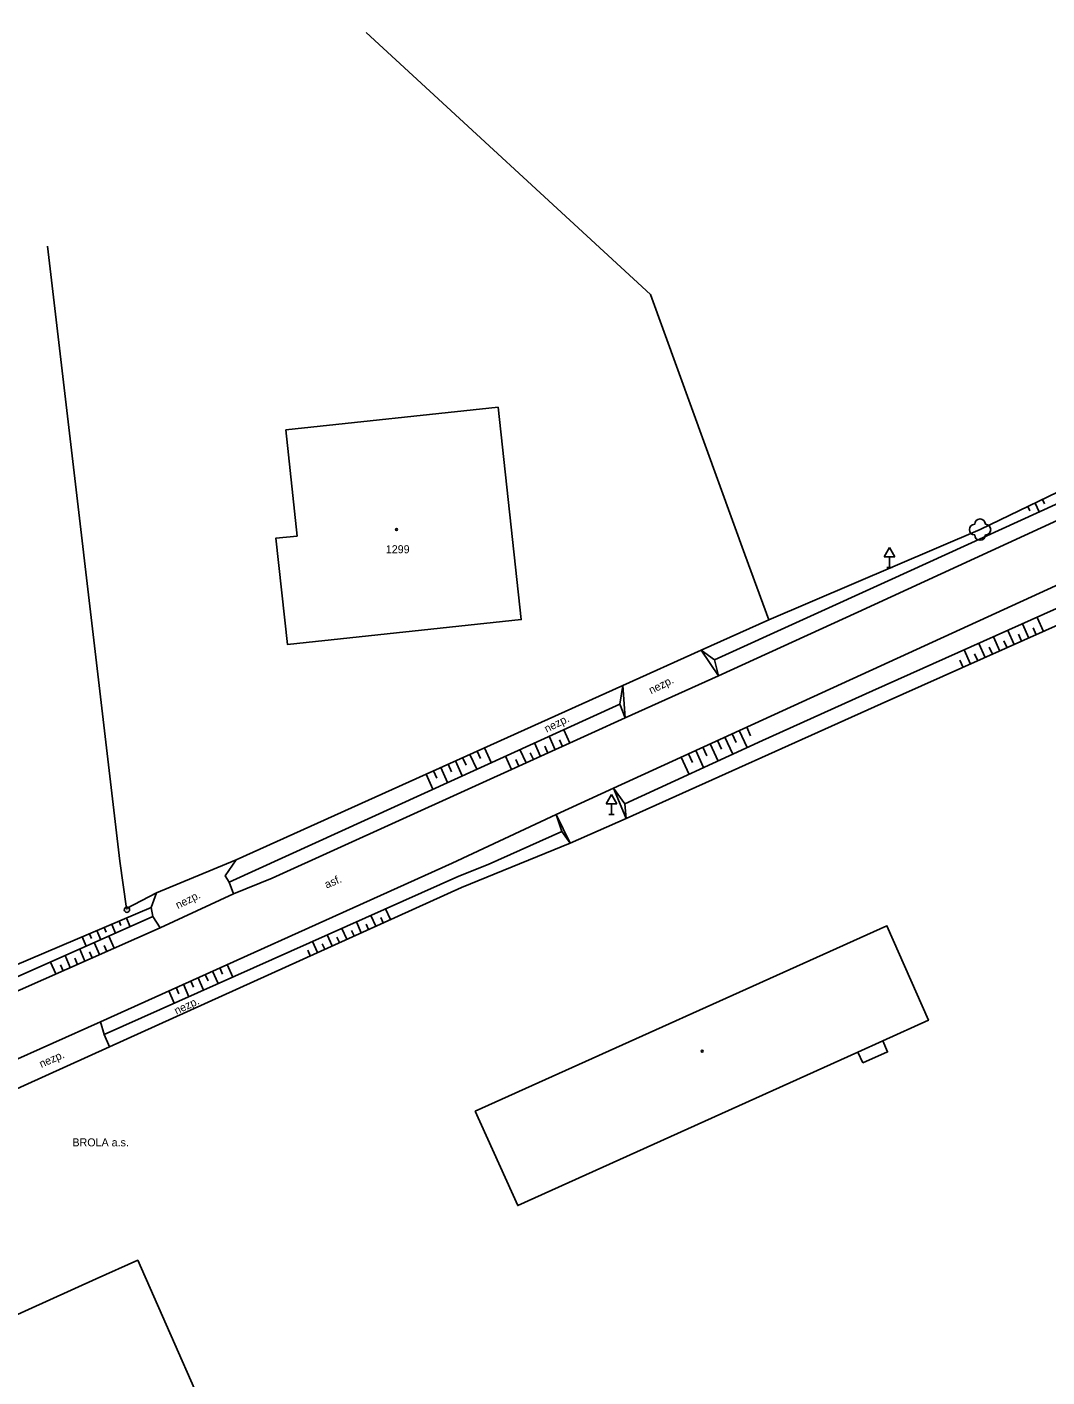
# Model space of a CAD drawing. Extents: x -794191 to -788944, y -1117087 to -1105044.
# Drawn here: x -790602.8 to -790507.2, y -1110202.9 to -1110076.3 of the extents above; entities that cross this region are included whole.
import ezdxf

# ---------------------------------------------------------------- set-up
doc = ezdxf.new("R2010")
doc.units = 0
for name, color, linetype in [('Doplněk polohopisu', 7, 'Continuous'), ('Doplňkové značky', 7, 'Continuous'), ('Hranice - ploty_ zdi', 7, 'Continuous'), ('Komunikace', 7, 'Continuous'), ('Pomocné popisy', 7, 'Continuous'), ('Popisy budov', 7, 'Continuous'), ('Stavební objekty', 7, 'Continuous'), ('temporary_level_1', 7, 'Continuous'), ('Výškopis', 7, 'Continuous'), ('Zeleň', 7, 'Continuous'), ('Značky druhů budov', 7, 'Continuous'), ('Čísla popisná', 7, 'Continuous')]:
    doc.layers.add(name, color=color, linetype=linetype)

msp = doc.modelspace()

# ---------------------------------------------------------------- linework, layer by layer
at = {"layer": 'Doplněk polohopisu'}
for p, q in [((-790537.97, -1110137.12), (-790539.6, -1110134.73)), ((-790546.93, -1110138.04), (-790546.71, -1110141.08)), ((-790547.81, -1110147.67), (-790546.61, -1110150.51)), ((-790553.17, -1110150.13), (-790551.86, -1110152.81)), ((-790591.12, -1110158.86), (-790590.64, -1110157.48))]:
    msp.add_line(p, q, dxfattribs=at)
for points in [[(-790583.16, -1110154.37), (-790584.19, -1110155.89), (-790583.81, -1110156.46), (-790583.4, -1110157.56)], [(-790590.28, -1110160.76), (-790590.97, -1110159.7), (-790591.12, -1110158.86)]]:
    msp.add_lwpolyline(points, dxfattribs=at)
at = {"layer": 'Doplňkové značky'}
for p, q in [((-790521.95, -1110125.114), (-790522.45, -1110125.98)), ((-790521.95, -1110125.114), (-790521.45, -1110125.98)), ((-790522.45, -1110125.98), (-790521.45, -1110125.98)), ((-790521.95, -1110126.98), (-790521.95, -1110125.98)), ((-790522.2, -1110126.98), (-790521.7, -1110126.98)), ((-790548, -1110148.254), (-790548.5, -1110149.12)), ((-790548, -1110148.254), (-790547.5, -1110149.12)), ((-790548.5, -1110149.12), (-790547.5, -1110149.12)), ((-790548, -1110150.12), (-790548, -1110149.12)), ((-790548.25, -1110150.12), (-790547.75, -1110150.12))]:
    msp.add_line(p, q, dxfattribs=at)
at = {"layer": 'Hranice - ploty_ zdi'}
for p, q in [((-790600.84, -1110096.84), (-790594.07, -1110154.52)), ((-790546.93, -1110138.04), (-790539.6, -1110134.73)), ((-790583.16, -1110154.37), (-790546.93, -1110138.04)), ((-790590.64, -1110157.48), (-790583.16, -1110154.37))]:
    msp.add_line(p, q, dxfattribs=at)
for points in [[(-790535.38, -1110126.1), (-790544.34, -1110101.39), (-790570.98, -1110076.83)], [(-790468.57, -1110115.57), (-790491.91, -1110126.02), (-790522.71, -1110139.76), (-790546.61, -1110150.51), (-790551.86, -1110152.81), (-790562.06, -1110156.96)], [(-790539.6, -1110134.73), (-790533.25, -1110131.88), (-790535.5, -1110125.75)], [(-790594.07, -1110154.52), (-790593.44, -1110158.93), (-790590.64, -1110157.48)], [(-790562.06, -1110156.96), (-790595.05, -1110171.91), (-790648.36, -1110196.07), (-790645.4, -1110202.56)]]:
    msp.add_lwpolyline(points, dxfattribs=at)
at = {"layer": 'Komunikace'}
for p, q in [((-790546.71, -1110141.08), (-790537.97, -1110137.12)), ((-790562.91, -1110154.7), (-790553.17, -1110150.13)), ((-790610.05, -1110169.48), (-790590.28, -1110160.76))]:
    msp.add_line(p, q, dxfattribs=at)
for points in [[(-790553.17, -1110150.13), (-790547.81, -1110147.67), (-790522.76, -1110136.18), (-790493.01, -1110122.58), (-790481.3, -1110117.25), (-790463.26, -1110109.11), (-790447.3, -1110102.37), (-790435.96, -1110097.93), (-790417.53, -1110091.78), (-790399.01, -1110085.68), (-790393.55, -1110083.99), (-790387.9, -1110082.37), (-790386.68, -1110082.9), (-790383.21, -1110085.53), (-790380.27, -1110089.83)], [(-790537.97, -1110137.12), (-790524.9, -1110131.17), (-790495.22, -1110117.51), (-790483.68, -1110112.26)], [(-790590.28, -1110160.76), (-790583.4, -1110157.56), (-790579.78, -1110156.11), (-790549.87, -1110142.52), (-790546.71, -1110141.08)], [(-790648.36, -1110196.07), (-790648.77, -1110195.42), (-790649.55, -1110194.17), (-790650.05, -1110193), (-790622.76, -1110181.12), (-790604.81, -1110173.57), (-790595.89, -1110169.56), (-790562.91, -1110154.7)]]:
    msp.add_lwpolyline(points, dxfattribs=at)
at = {"layer": 'Stavební objekty'}
msp.add_line((-790578.5, -1110114.07), (-790558.6, -1110111.95), dxfattribs=at)
for points in [[(-790558.6, -1110111.95), (-790556.45, -1110131.86), (-790578.35, -1110134.21), (-790579.45, -1110124.24), (-790577.45, -1110124.03), (-790578.5, -1110114.07)], [(-790522.57, -1110171.35), (-790518.28, -1110169.42), (-790522.17, -1110160.56), (-790560.76, -1110177.95)], [(-790560.76, -1110177.95), (-790556.77, -1110186.79), (-790524.89, -1110172.4), (-790524.43, -1110173.42)], [(-790524.43, -1110173.42), (-790522.11, -1110172.38), (-790522.57, -1110171.35), (-790524.89, -1110172.4)], [(-790582.4, -1110214.59), (-790579.47, -1110213.3), (-790580.68, -1110210.56), (-790583.6, -1110211.85), (-790592.39, -1110191.92), (-790596.27, -1110193.67), (-790609.35, -1110199.55), (-790604.98, -1110209.43), (-790599.53, -1110221.72), (-790602.5, -1110223.04), (-790601.28, -1110225.78), (-790598.31, -1110224.46), (-790592.1, -1110238.47), (-790578.32, -1110269.59), (-790573.24, -1110281.07), (-790549.45, -1110334.78)]]:
    msp.add_lwpolyline(points, dxfattribs=at)
at = {"layer": 'temporary_level_1'}
for radius in [0.25, 0.0005]:
    msp.add_circle((-790593.4, -1110159.06), radius, dxfattribs=at)
at = {"layer": 'Výškopis'}
for p, q in [((-790507.61, -1110120.61), (-790507.41, -1110121.02)), ((-790508.97, -1110121.26), (-790508.77, -1110121.66)), ((-790508.29, -1110120.94), (-790507.9, -1110121.75)), ((-790507.5, -1110132.97), (-790508.09, -1110131.65)), ((-790510.24, -1110134.2), (-790510.83, -1110132.87)), ((-790509.55, -1110133.89), (-790509.85, -1110133.23)), ((-790508.87, -1110133.59), (-790509.46, -1110132.26)), ((-790508.18, -1110133.28), (-790508.48, -1110132.62)), ((-790512.98, -1110135.42), (-790513.57, -1110134.09)), ((-790512.29, -1110135.11), (-790512.59, -1110134.45)), ((-790511.61, -1110134.81), (-790512.2, -1110133.48)), ((-790510.92, -1110134.5), (-790511.22, -1110133.84)), ((-790515.03, -1110136.34), (-790515.33, -1110135.67)), ((-790514.35, -1110136.03), (-790514.94, -1110134.71)), ((-790513.66, -1110135.72), (-790513.96, -1110135.06)), ((-790547.21, -1110139.78), (-790583.81, -1110156.46)), ((-790535.32, -1110141.94), (-790534.96, -1110142.75)), ((-790554.63, -1110144.68), (-790555.2, -1110143.42)), ((-790553.26, -1110144.06), (-790553.84, -1110142.8)), ((-790552.58, -1110143.75), (-790552.87, -1110143.12)), ((-790551.9, -1110143.44), (-790552.47, -1110142.18)), ((-790538.05, -1110143.19), (-790537.68, -1110144)), ((-790537.37, -1110142.88), (-790536.63, -1110144.49)), ((-790536.69, -1110142.57), (-790536.32, -1110143.37)), ((-790536.01, -1110142.26), (-790535.27, -1110143.86)), ((-790561.25, -1110144.5), (-790560.62, -1110145.89)), ((-790560.57, -1110144.19), (-790560.25, -1110144.88)), ((-790559.88, -1110143.88), (-790559.26, -1110145.27)), ((-790557.36, -1110145.92), (-790557.93, -1110144.67)), ((-790556, -1110145.3), (-790556.57, -1110144.05)), ((-790555.31, -1110144.99), (-790555.6, -1110144.36)), ((-790553.95, -1110144.37), (-790554.23, -1110143.74)), ((-790540.78, -1110144.45), (-790540.41, -1110145.25)), ((-790540.1, -1110144.13), (-790539.36, -1110145.74)), ((-790539.42, -1110143.82), (-790539.05, -1110144.62)), ((-790538.73, -1110143.51), (-790538, -1110145.12)), ((-790563.99, -1110145.73), (-790563.35, -1110147.14)), ((-790563.3, -1110145.42), (-790562.99, -1110146.12)), ((-790562.62, -1110145.11), (-790561.99, -1110146.51)), ((-790561.94, -1110144.8), (-790561.62, -1110145.5)), ((-790556.68, -1110145.61), (-790556.96, -1110144.98)), ((-790541.46, -1110144.76), (-790540.72, -1110146.37)), ((-790565.35, -1110146.34), (-790564.72, -1110147.76)), ((-790564.67, -1110146.04), (-790564.35, -1110146.74)), ((-790595.55, -1110170.76), (-790562.31, -1110155.92)), ((-790593.45, -1110159.85), (-790593.11, -1110160.65)), ((-790570.07, -1110160.59), (-790570.53, -1110159.59)), ((-790569.39, -1110160.28), (-790569.62, -1110159.78)), ((-790568.71, -1110159.97), (-790569.16, -1110158.98)), ((-790596.21, -1110161.02), (-790595.85, -1110161.87)), ((-790595.52, -1110160.73), (-790595.35, -1110161.15)), ((-790594.83, -1110160.44), (-790594.48, -1110161.26)), ((-790594.14, -1110160.14), (-790593.97, -1110160.55)), ((-790572.8, -1110161.83), (-790573.27, -1110160.81)), ((-790572.12, -1110161.52), (-790572.35, -1110161.01)), ((-790571.44, -1110161.21), (-790571.9, -1110160.2)), ((-790570.76, -1110160.9), (-790570.98, -1110160.4)), ((-790597.59, -1110161.61), (-790597.22, -1110162.48)), ((-790596.9, -1110161.32), (-790596.72, -1110161.75)), ((-790595.96, -1110163.27), (-790596.46, -1110162.14)), ((-790595.28, -1110162.96), (-790595.53, -1110162.4)), ((-790594.59, -1110162.66), (-790595.09, -1110161.53)), ((-790575.54, -1110163.07), (-790576.01, -1110162.03)), ((-790574.85, -1110162.76), (-790575.09, -1110162.24)), ((-790574.17, -1110162.45), (-790574.64, -1110161.42)), ((-790573.49, -1110162.14), (-790573.72, -1110161.63)), ((-790598.71, -1110164.48), (-790599.2, -1110163.36)), ((-790598.02, -1110164.18), (-790598.27, -1110163.61)), ((-790597.34, -1110163.87), (-790597.83, -1110162.75)), ((-790596.65, -1110163.57), (-790596.9, -1110163.01)), ((-790576.22, -1110163.38), (-790576.46, -1110162.86)), ((-790600.08, -1110165.08), (-790600.57, -1110163.97)), ((-790599.39, -1110164.78), (-790599.64, -1110164.22)), ((-790585.37, -1110164.82), (-790584.85, -1110165.98)), ((-790584.69, -1110164.51), (-790584.43, -1110165.09)), ((-790584, -1110164.2), (-790583.48, -1110165.37)), ((-790588.11, -1110166.05), (-790587.59, -1110167.21)), ((-790587.42, -1110165.75), (-790587.16, -1110166.32)), ((-790586.74, -1110165.44), (-790586.22, -1110166.59)), ((-790586.06, -1110165.13), (-790585.79, -1110165.71)), ((-790589.47, -1110166.67), (-790588.96, -1110167.82)), ((-790588.79, -1110166.36), (-790588.53, -1110166.94))]:
    msp.add_line(p, q, dxfattribs=at)
for points in [[(-790400.28, -1110076.31), (-790416.08, -1110082.81), (-790423.44, -1110085.07), (-790435.72, -1110088.56), (-790441.69, -1110090.55), (-790447.93, -1110093.99), (-790463.52, -1110100.26), (-790484.16, -1110109.89), (-790496.1, -1110115.04), (-790513.45, -1110123.43), (-790533.25, -1110131.88)], [(-790397.45, -1110077.8), (-790400.06, -1110077.7), (-790415.77, -1110083.59), (-790422.93, -1110086.04), (-790447.71, -1110094.73), (-790463.14, -1110101.23), (-790483.92, -1110110.82), (-790521.73, -1110128.06), (-790538.33, -1110135.64)], [(-790546.74, -1110149.14), (-790533.83, -1110143.2), (-790523.53, -1110138.55), (-790503.9, -1110129.77), (-790492.08, -1110124.35), (-790469.63, -1110114.02), (-790446.94, -1110104.01), (-790432.05, -1110098.63), (-790418.39, -1110094.18), (-790397.04, -1110087.16), (-790395.83, -1110085.95)], [(-790537.97, -1110137.12), (-790538.33, -1110135.64), (-790539.6, -1110134.73)], [(-790546.93, -1110138.04), (-790547.21, -1110139.78), (-790546.71, -1110141.08)], [(-790547.81, -1110147.67), (-790546.74, -1110149.14), (-790546.61, -1110150.51)], [(-790553.17, -1110150.13), (-790552.64, -1110151.72), (-790551.86, -1110152.81)], [(-790562.31, -1110155.92), (-790559.56, -1110154.82), (-790552.64, -1110151.72)], [(-790591.12, -1110158.86), (-790611.06, -1110167.33), (-790630.2, -1110175.19), (-790651.3, -1110184.38)], [(-790650.87, -1110185.28), (-790629.63, -1110176.56), (-790610.46, -1110168.36), (-790590.97, -1110159.7)], [(-790595.89, -1110169.56), (-790595.55, -1110170.76), (-790595.05, -1110171.91)]]:
    msp.add_lwpolyline(points, dxfattribs=at)
at = {"layer": 'Zeleň'}
msp.add_circle((-790513.45, -1110123.43), 0.0005, dxfattribs=at)
for centre, start, end in [((-790513.95, -1110123.43), 89.99999, 269.99999), ((-790513.45, -1110122.93), 0, 179.99999), ((-790512.95, -1110123.43), 270, 89.99999), ((-790513.45, -1110123.93), 179.99999, 359.99999)]:
    msp.add_arc(centre, 0.5, start, end, dxfattribs=at)
at = {"layer": 'Značky druhů budov'}
for centre in [(-790568.13, -1110123.42), (-790539.49, -1110172.32)]:
    msp.add_circle(centre, 0.0875, dxfattribs=at)

# ---------------------------------------------------------------- texts
at = {"layer": 'Pomocné popisy'}
for s, rotation, p in [('nezp.', 26.69586, (-790544.27, -1110138.87)), ('nezp.', 26.69586, (-790554.06, -1110142.48)), ('asf.', 22.8532, (-790574.69, -1110157.08)), ('nezp.', 26.52857, (-790588.62, -1110159.01)), ('nezp.', 25.03223, (-790588.76, -1110168.9)), ('nezp.', 23.86642, (-790601.42, -1110173.89))]:
    msp.add_text(s, height=0.75, rotation=rotation, dxfattribs=at).set_placement(p)
at = {"layer": 'Popisy budov'}
msp.add_text('BROLA a.s.', height=0.75, dxfattribs=at).set_placement((-790598.51, -1110181.24))
at = {"layer": 'Čísla popisná'}
msp.add_text('1299', height=0.75, dxfattribs=at).set_placement((-790569.14, -1110125.64))

doc.saveas('drawing.dxf')
